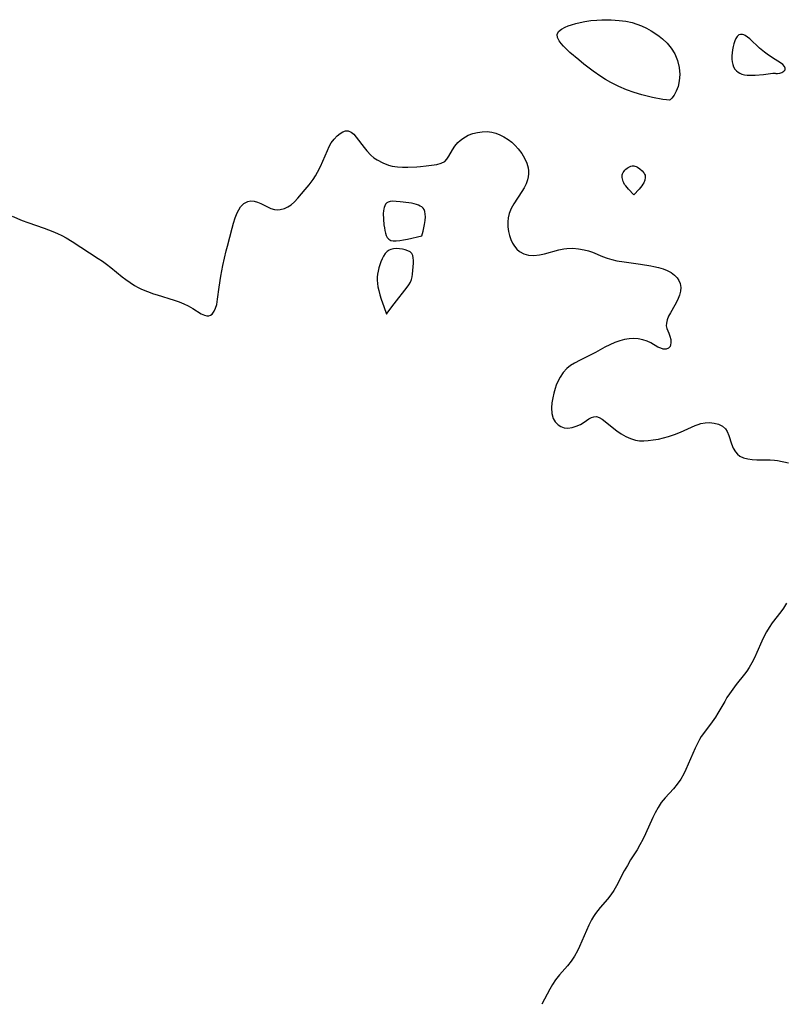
# Model space of a CAD drawing. Header units: metres. Extents: x 1073367 to 1082519, y 1569854 to 1574957.
# Tile 511 of 656: x 1077985 to 1078201, y 1573249 to 1573527. Entities that reach past the tile are written whole.
import ezdxf

# ---------------------------------------------------------------- set-up
doc = ezdxf.new("R2010")
doc.units = ezdxf.units.M
doc.layers.add('CGG_CurvaNivelLidar_v1', color=253, linetype='Continuous', lineweight=30)

msp = doc.modelspace()

# ---------------------------------------------------------------- linework, layer by layer
at = {"layer": 'CGG_CurvaNivelLidar_v1'}
for p, q in [((1078139.035, 1573525.3835, 70.5), (1078139.8943, 1573525.7339, 70.5)), ((1078139.8943, 1573525.7339, 70.5), (1078140.8336, 1573526.0536, 70.5)), ((1078140.8336, 1573526.0536, 70.5), (1078142.0316, 1573526.3989, 70.5)), ((1078142.0316, 1573526.3989, 70.5), (1078143.2991, 1573526.7049, 70.5)), ((1078143.2991, 1573526.7049, 70.5), (1078144.6206, 1573526.9658, 70.5)), ((1078144.6206, 1573526.9658, 70.5), (1078146.3203, 1573527.2182, 70.5)), ((1078146.3203, 1573527.2182, 70.5), (1078148.0625, 1573527.3889, 70.5)), ((1078148.0625, 1573527.3889, 70.5), (1078149.3924, 1573527.4616, 70.5)), ((1078149.3924, 1573527.4616, 70.5), (1078150.7302, 1573527.486, 70.5)), ((1078150.7302, 1573527.486, 70.5), (1078152.0701, 1573527.4608, 70.5)), ((1078152.0701, 1573527.4608, 70.5), (1078154.3571, 1573527.2976, 70.5)), ((1078154.3571, 1573527.2976, 70.5), (1078156.1979, 1573527.05, 70.5)), ((1078156.1979, 1573527.05, 70.5), (1078158.0004, 1573526.669, 70.5)), ((1078158.0004, 1573526.669, 70.5), (1078159.3567, 1573526.2596, 70.5)), ((1078159.3567, 1573526.2596, 70.5), (1078160.676, 1573525.7523, 70.5)), ((1078160.676, 1573525.7523, 70.5), (1078162.079, 1573525.0908, 70.5)), ((1078136.7539, 1573523.2982, 70.5), (1078137.1607, 1573524.1091, 70.5)), ((1078136.8502, 1573522.4209, 70.5), (1078136.7539, 1573523.2982, 70.5)), ((1078137.1607, 1573524.1091, 70.5), (1078137.995, 1573524.8239, 70.5)), ((1078137.995, 1573524.8239, 70.5), (1078139.035, 1573525.3835, 70.5)), ((1078162.079, 1573525.0908, 70.5), (1078163.431, 1573524.3335, 70.5)), ((1078163.431, 1573524.3335, 70.5), (1078164.7278, 1573523.49, 70.5)), ((1078164.7278, 1573523.49, 70.5), (1078165.6767, 1573522.7921, 70.5)), ((1078188.1917, 1573523.1573, 71), (1078187.7637, 1573522.7766, 71)), ((1078188.6753, 1573523.3311, 71), (1078188.1917, 1573523.1573, 71)), ((1078189.2237, 1573523.3111, 71), (1078188.6753, 1573523.3311, 71)), ((1078189.6223, 1573523.1893, 71), (1078189.2237, 1573523.3111, 71)), ((1078190.0283, 1573522.9934, 71), (1078189.6223, 1573523.1893, 71)), ((1078190.6756, 1573522.5655, 71), (1078190.0283, 1573522.9934, 71)), ((1078137.3441, 1573521.4683, 70.5), (1078136.8502, 1573522.4209, 70.5)), ((1078137.8855, 1573520.7372, 70.5), (1078137.3441, 1573521.4683, 70.5)), ((1078138.5497, 1573519.9815, 70.5), (1078137.8855, 1573520.7372, 70.5)), ((1078165.6767, 1573522.7921, 70.5), (1078166.5898, 1573522.0543, 70.5)), ((1078166.5898, 1573522.0543, 70.5), (1078167.9393, 1573520.8237, 70.5)), ((1078167.9393, 1573520.8237, 70.5), (1078169.0902, 1573519.4618, 70.5)), ((1078186.8437, 1573520.6944, 71), (1078186.626, 1573519.866, 71)), ((1078187.0955, 1573521.465, 71), (1078186.8437, 1573520.6944, 71)), ((1078187.383, 1573522.1516, 71), (1078187.0955, 1573521.465, 71)), ((1078187.5623, 1573522.486, 71), (1078187.383, 1573522.1516, 71)), ((1078187.7637, 1573522.7766, 71), (1078187.5623, 1573522.486, 71)), ((1078191.3319, 1573522.0305, 71), (1078190.6756, 1573522.5655, 71)), ((1078194.0945, 1573519.4519, 71), (1078191.3319, 1573522.0305, 71)), ((1078139.4299, 1573519.1017, 70.5), (1078138.5497, 1573519.9815, 70.5)), ((1078140.4109, 1573518.2068, 70.5), (1078139.4299, 1573519.1017, 70.5)), ((1078142.883, 1573516.1243, 70.5), (1078140.4109, 1573518.2068, 70.5)), ((1078169.0902, 1573519.4618, 70.5), (1078170.0721, 1573517.8031, 70.5)), ((1078170.0721, 1573517.8031, 70.5), (1078170.8279, 1573515.9316, 70.5)), ((1078186.3076, 1573518.115, 71), (1078186.227, 1573517.224, 71)), ((1078186.4449, 1573519.0006, 71), (1078186.3076, 1573518.115, 71)), ((1078186.626, 1573519.866, 71), (1078186.4449, 1573519.0006, 71)), ((1078195.5255, 1573518.2703, 71), (1078194.0945, 1573519.4519, 71)), ((1078196.2679, 1573517.7113, 71), (1078195.5255, 1573518.2703, 71)), ((1078197.7786, 1573516.6618, 71), (1078196.2679, 1573517.7113, 71)), ((1078144.3616, 1573514.9431, 70.5), (1078142.883, 1573516.1243, 70.5)), ((1078146.9896, 1573512.952, 70.5), (1078144.3616, 1573514.9431, 70.5)), ((1078170.8279, 1573515.9316, 70.5), (1078171.3014, 1573513.9627, 70.5)), ((1078186.227, 1573517.224, 71), (1078186.2223, 1573516.3417, 71)), ((1078186.2223, 1573516.3417, 71), (1078186.304, 1573515.5545, 71)), ((1078186.304, 1573515.5545, 71), (1078186.4763, 1573514.8023, 71)), ((1078186.4763, 1573514.8023, 71), (1078186.7502, 1573514.1036, 71)), ((1078200.0246, 1573515.2642, 71), (1078197.7786, 1573516.6618, 71)), ((1078200.6615, 1573514.7745, 71), (1078200.0246, 1573515.2642, 71)), ((1078201.1301, 1573514.269, 71), (1078200.6615, 1573514.7745, 71)), ((1078149.1394, 1573511.4459, 70.5), (1078146.9896, 1573512.952, 70.5)), ((1078171.3014, 1573513.9627, 70.5), (1078171.4714, 1573511.9663, 70.5)), ((1078171.4714, 1573511.9663, 70.5), (1078171.3567, 1573510.2289, 70.5)), ((1078186.7502, 1573514.1036, 71), (1078187.1156, 1573513.5079, 71)), ((1078187.1156, 1573513.5079, 71), (1078187.5775, 1573512.9896, 71)), ((1078187.5775, 1573512.9896, 71), (1078188.0267, 1573512.6271, 71)), ((1078188.0267, 1573512.6271, 71), (1078188.5284, 1573512.3271, 71)), ((1078188.5284, 1573512.3271, 71), (1078189.1096, 1573512.0893, 71)), ((1078189.1096, 1573512.0893, 71), (1078189.806, 1573511.9162, 71)), ((1078189.806, 1573511.9162, 71), (1078190.5943, 1573511.807, 71)), ((1078190.5943, 1573511.807, 71), (1078191.7086, 1573511.7541, 71)), ((1078191.7086, 1573511.7541, 71), (1078192.8824, 1573511.7805, 71)), ((1078192.8824, 1573511.7805, 71), (1078195.204, 1573511.9772, 71)), ((1078195.204, 1573511.9772, 71), (1078197.8695, 1573512.3112, 71)), ((1078197.8695, 1573512.3112, 71), (1078198.3374, 1573512.3533, 71)), ((1078198.3374, 1573512.3533, 71), (1078198.5, 1573512.3223, 71)), ((1078198.5, 1573512.3223, 71), (1078198.7158, 1573512.2478, 71)), ((1078198.7158, 1573512.2478, 71), (1078199.1664, 1573512.2468, 71)), ((1078199.1664, 1573512.2468, 71), (1078199.7734, 1573512.3547, 71)), ((1078199.7734, 1573512.3547, 71), (1078200.4113, 1573512.5781, 71)), ((1078200.4113, 1573512.5781, 71), (1078200.9653, 1573512.903, 71)), ((1078200.9653, 1573512.903, 71), (1078201.3164, 1573513.3093, 71)), ((1078201.3669, 1573513.7724, 71), (1078201.1301, 1573514.269, 71)), ((1078201.3164, 1573513.3093, 71), (1078201.3669, 1573513.7724, 71)), ((1078150.4838, 1573510.5663, 70.5), (1078149.1394, 1573511.4459, 70.5)), ((1078152.0281, 1573509.671, 70.5), (1078150.4838, 1573510.5663, 70.5)), ((1078154.2706, 1573508.5532, 70.5), (1078152.0281, 1573509.671, 70.5)), ((1078171.3567, 1573510.2289, 70.5), (1078171.0195, 1573508.6236, 70.5)), ((1078156.3972, 1573507.6562, 70.5), (1078154.2706, 1573508.5532, 70.5)), ((1078158.5912, 1573506.8656, 70.5), (1078156.3972, 1573507.6562, 70.5)), ((1078160.7705, 1573506.206, 70.5), (1078158.5912, 1573506.8656, 70.5)), ((1078162.3024, 1573505.8153, 70.5), (1078160.7705, 1573506.206, 70.5)), ((1078170.5053, 1573507.2235, 70.5), (1078169.8926, 1573506.1082, 70.5)), ((1078171.0195, 1573508.6236, 70.5), (1078170.5053, 1573507.2235, 70.5)), ((1078163.7455, 1573505.4921, 70.5), (1078162.3024, 1573505.8153, 70.5)), ((1078166.7442, 1573504.9318, 70.5), (1078163.7455, 1573505.4921, 70.5)), ((1078167.7655, 1573504.7817, 70.5), (1078166.7442, 1573504.9318, 70.5)), ((1078168.5, 1573504.7158, 70.5), (1078167.7655, 1573504.7817, 70.5)), ((1078168.783, 1573504.8101, 70.5), (1078168.5, 1573504.7158, 70.5)), ((1078169.2809, 1573505.2908, 70.5), (1078168.783, 1573504.8101, 70.5)), ((1078169.8926, 1573506.1082, 70.5), (1078169.2809, 1573505.2908, 70.5)), ((1078074.484, 1573494.5837, 70.5), (1078075.3655, 1573495.3009, 70.5)), ((1078075.3655, 1573495.3009, 70.5), (1078076.1457, 1573495.7569, 70.5)), ((1078076.1457, 1573495.7569, 70.5), (1078076.913, 1573496.0102, 70.5)), ((1078076.913, 1573496.0102, 70.5), (1078077.6532, 1573496.0136, 70.5)), ((1078077.6532, 1573496.0136, 70.5), (1078078.4395, 1573495.6811, 70.5)), ((1078078.4395, 1573495.6811, 70.5), (1078079.1955, 1573495.0585, 70.5)), ((1078079.1955, 1573495.0585, 70.5), (1078079.9426, 1573494.2276, 70.5)), ((1078111.6317, 1573494.7694, 70.5), (1078112.8902, 1573495.2427, 70.5)), ((1078112.8902, 1573495.2427, 70.5), (1078114.2089, 1573495.5788, 70.5)), ((1078114.2089, 1573495.5788, 70.5), (1078115.5622, 1573495.7707, 70.5)), ((1078115.5622, 1573495.7707, 70.5), (1078116.943, 1573495.8021, 70.5)), ((1078116.943, 1573495.8021, 70.5), (1078118.3111, 1573495.6431, 70.5)), ((1078118.3111, 1573495.6431, 70.5), (1078119.4406, 1573495.344, 70.5)), ((1078119.4406, 1573495.344, 70.5), (1078120.5452, 1573494.917, 70.5)), ((1078072.2718, 1573491.6028, 70.5), (1078072.8599, 1573492.6243, 70.5)), ((1078072.8599, 1573492.6243, 70.5), (1078073.6372, 1573493.6852, 70.5)), ((1078073.6372, 1573493.6852, 70.5), (1078074.484, 1573494.5837, 70.5)), ((1078079.9426, 1573494.2276, 70.5), (1078082.1679, 1573491.303, 70.5)), ((1078107.8476, 1573491.7328, 70.5), (1078108.6824, 1573492.7215, 70.5)), ((1078108.6824, 1573492.7215, 70.5), (1078109.2938, 1573493.3032, 70.5)), ((1078109.2938, 1573493.3032, 70.5), (1078110.0491, 1573493.8898, 70.5)), ((1078110.0491, 1573493.8898, 70.5), (1078110.8144, 1573494.3634, 70.5)), ((1078110.8144, 1573494.3634, 70.5), (1078111.6317, 1573494.7694, 70.5)), ((1078120.5452, 1573494.917, 70.5), (1078121.7363, 1573494.3262, 70.5)), ((1078121.7363, 1573494.3262, 70.5), (1078122.8795, 1573493.6222, 70.5)), ((1078122.8795, 1573493.6222, 70.5), (1078123.9537, 1573492.807, 70.5)), ((1078123.9537, 1573492.807, 70.5), (1078124.9014, 1573491.923, 70.5)), ((1078069.7892, 1573485.9279, 70.5), (1078071.7363, 1573490.4988, 70.5)), ((1078071.7363, 1573490.4988, 70.5), (1078072.2718, 1573491.6028, 70.5)), ((1078082.1679, 1573491.303, 70.5), (1078082.9481, 1573490.3361, 70.5)), ((1078082.9481, 1573490.3361, 70.5), (1078084.0479, 1573489.1687, 70.5)), ((1078106.1272, 1573488.8419, 70.5), (1078107.1538, 1573490.6964, 70.5)), ((1078107.1538, 1573490.6964, 70.5), (1078107.8476, 1573491.7328, 70.5)), ((1078124.9014, 1573491.923, 70.5), (1078125.7705, 1573490.9601, 70.5)), ((1078125.7705, 1573490.9601, 70.5), (1078126.7591, 1573489.6587, 70.5)), ((1078126.7591, 1573489.6587, 70.5), (1078127.592, 1573488.2836, 70.5)), ((1078084.0479, 1573489.1687, 70.5), (1078084.9225, 1573488.4407, 70.5)), ((1078084.9225, 1573488.4407, 70.5), (1078085.8746, 1573487.7908, 70.5)), ((1078085.8746, 1573487.7908, 70.5), (1078087.4034, 1573486.9621, 70.5)), ((1078087.4034, 1573486.9621, 70.5), (1078089.0434, 1573486.3333, 70.5)), ((1078102.7066, 1573486.5473, 70.5), (1078103.9521, 1573486.8696, 70.5)), ((1078103.9521, 1573486.8696, 70.5), (1078104.9731, 1573487.403, 70.5)), ((1078104.9731, 1573487.403, 70.5), (1078105.6029, 1573488.0439, 70.5)), ((1078105.6029, 1573488.0439, 70.5), (1078106.1272, 1573488.8419, 70.5)), ((1078127.592, 1573488.2836, 70.5), (1078128.1965, 1573486.9261, 70.5)), ((1078128.1965, 1573486.9261, 70.5), (1078128.5854, 1573485.5291, 70.5)), ((1078068.4205, 1573483.3202, 70.5), (1078068.9851, 1573484.2953, 70.5)), ((1078068.9851, 1573484.2953, 70.5), (1078069.7892, 1573485.9279, 70.5)), ((1078089.0434, 1573486.3333, 70.5), (1078090.1099, 1573486.0634, 70.5)), ((1078090.1099, 1573486.0634, 70.5), (1078091.5596, 1573485.8381, 70.5)), ((1078091.5596, 1573485.8381, 70.5), (1078093.0387, 1573485.7311, 70.5)), ((1078093.0387, 1573485.7311, 70.5), (1078094.5299, 1573485.7129, 70.5)), ((1078094.5299, 1573485.7129, 70.5), (1078097.0768, 1573485.8226, 70.5)), ((1078097.0768, 1573485.8226, 70.5), (1078098.1185, 1573485.9105, 70.5)), ((1078098.1185, 1573485.9105, 70.5), (1078099.7514, 1573486.1017, 70.5)), ((1078099.7514, 1573486.1017, 70.5), (1078102.7066, 1573486.5473, 70.5)), ((1078128.5854, 1573485.5291, 70.5), (1078128.6949, 1573484.71, 70.5)), ((1078128.7115, 1573483.8883, 70.5), (1078128.6216, 1573483.0154, 70.5)), ((1078128.6949, 1573484.71, 70.5), (1078128.7115, 1573483.8883, 70.5)), ((1078155.2157, 1573483.538, 70.5), (1078155.3271, 1573483.9059, 70.5)), ((1078155.3271, 1573483.9059, 70.5), (1078155.4976, 1573484.2588, 70.5)), ((1078155.4976, 1573484.2588, 70.5), (1078155.7135, 1573484.5955, 70.5)), ((1078155.7135, 1573484.5955, 70.5), (1078155.9656, 1573484.9129, 70.5)), ((1078155.9656, 1573484.9129, 70.5), (1078156.2484, 1573485.206, 70.5)), ((1078156.2484, 1573485.206, 70.5), (1078156.5596, 1573485.4672, 70.5)), ((1078156.5596, 1573485.4672, 70.5), (1078156.9112, 1573485.6963, 70.5)), ((1078156.9112, 1573485.6963, 70.5), (1078157.2835, 1573485.8807, 70.5)), ((1078157.2835, 1573485.8807, 70.5), (1078157.6683, 1573486.0168, 70.5)), ((1078157.6683, 1573486.0168, 70.5), (1078158.059, 1573486.0963, 70.5)), ((1078158.059, 1573486.0963, 70.5), (1078158.4496, 1573486.1053, 70.5)), ((1078158.4496, 1573486.1053, 70.5), (1078158.8168, 1573486.0373, 70.5)), ((1078158.8168, 1573486.0373, 70.5), (1078159.1781, 1573485.9074, 70.5)), ((1078159.1781, 1573485.9074, 70.5), (1078159.5324, 1573485.7306, 70.5)), ((1078159.5324, 1573485.7306, 70.5), (1078160.2115, 1573485.2776, 70.5)), ((1078160.2115, 1573485.2776, 70.5), (1078160.8229, 1573484.7383, 70.5)), ((1078160.8229, 1573484.7383, 70.5), (1078161.3326, 1573484.1373, 70.5)), ((1078161.3326, 1573484.1373, 70.5), (1078161.5262, 1573483.8157, 70.5)), ((1078066.6299, 1573480.7935, 70.5), (1078067.715, 1573482.2438, 70.5)), ((1078067.715, 1573482.2438, 70.5), (1078068.4205, 1573483.3202, 70.5)), ((1078128.4247, 1573482.1529, 70.5), (1078128.0066, 1573481.0212, 70.5)), ((1078128.6216, 1573483.0154, 70.5), (1078128.4247, 1573482.1529, 70.5)), ((1078155.1761, 1573483.1784, 70.5), (1078155.2157, 1573483.538, 70.5)), ((1078155.1913, 1573482.8099, 70.5), (1078155.1761, 1573483.1784, 70.5)), ((1078155.2505, 1573482.4362, 70.5), (1078155.1913, 1573482.8099, 70.5)), ((1078155.4728, 1573481.6869, 70.5), (1078155.2505, 1573482.4362, 70.5)), ((1078155.6411, 1573481.3043, 70.5), (1078155.4728, 1573481.6869, 70.5)), ((1078155.8787, 1573480.8882, 70.5), (1078155.6411, 1573481.3043, 70.5)), ((1078161.3017, 1573481.3455, 70.5), (1078161.0738, 1573480.9377, 70.5)), ((1078161.5811, 1573482.079, 70.5), (1078161.3017, 1573481.3455, 70.5)), ((1078161.5262, 1573483.8157, 70.5), (1078161.659, 1573483.4779, 70.5)), ((1078161.7146, 1573482.795, 70.5), (1078161.5811, 1573482.079, 70.5)), ((1078161.659, 1573483.4779, 70.5), (1078161.7158, 1573483.1427, 70.5)), ((1078161.7158, 1573483.1427, 70.5), (1078161.7146, 1573482.795, 70.5)), ((1078063.4155, 1573476.9943, 70.5), (1078065.4932, 1573479.4144, 70.5)), ((1078065.4932, 1573479.4144, 70.5), (1078066.6299, 1573480.7935, 70.5)), ((1078126.805, 1573478.8494, 70.5), (1078124.5299, 1573475.4007, 70.5)), ((1078127.4496, 1573479.9168, 70.5), (1078126.805, 1573478.8494, 70.5)), ((1078128.0066, 1573481.0212, 70.5), (1078127.4496, 1573479.9168, 70.5)), ((1078156.1976, 1573480.4299, 70.5), (1078155.8787, 1573480.8882, 70.5)), ((1078156.9544, 1573479.5227, 70.5), (1078156.1976, 1573480.4299, 70.5)), ((1078158.5, 1573477.9516, 70.5), (1078156.9544, 1573479.5227, 70.5)), ((1078160.0183, 1573479.5572, 70.5), (1078158.5, 1573477.9516, 70.5)), ((1078160.7614, 1573480.4767, 70.5), (1078160.0183, 1573479.5572, 70.5)), ((1078161.0738, 1573480.9377, 70.5), (1078160.7614, 1573480.4767, 70.5)), ((1078047.1933, 1573474.5283, 70.5), (1078048.1193, 1573475.4823, 70.5)), ((1078048.1193, 1573475.4823, 70.5), (1078049.208, 1573476.0601, 70.5)), ((1078049.208, 1573476.0601, 70.5), (1078050.1062, 1573476.2088, 70.5)), ((1078050.1062, 1573476.2088, 70.5), (1078051.0428, 1573476.14, 70.5)), ((1078051.0428, 1573476.14, 70.5), (1078051.9851, 1573475.8879, 70.5)), ((1078051.9851, 1573475.8879, 70.5), (1078052.9318, 1573475.4782, 70.5)), ((1078052.9318, 1573475.4782, 70.5), (1078054.8295, 1573474.4927, 70.5)), ((1078061.4837, 1573475.0988, 70.5), (1078062.4711, 1573475.9794, 70.5)), ((1078062.4711, 1573475.9794, 70.5), (1078063.4155, 1573476.9943, 70.5)), ((1078088.5475, 1573475.6278, 70.5), (1078088.2406, 1573475.2795, 70.5)), ((1078088.9131, 1573475.882, 70.5), (1078088.5475, 1573475.6278, 70.5)), ((1078089.4738, 1573476.0548, 70.5), (1078088.9131, 1573475.882, 70.5)), ((1078090.1162, 1573476.0996, 70.5), (1078089.4738, 1573476.0548, 70.5)), ((1078092.3434, 1573475.9642, 70.5), (1078090.1162, 1573476.0996, 70.5)), ((1078094.767, 1573475.6974, 70.5), (1078092.3434, 1573475.9642, 70.5)), ((1078095.5688, 1573475.5657, 70.5), (1078094.767, 1573475.6974, 70.5)), ((1078096.3481, 1573475.396, 70.5), (1078095.5688, 1573475.5657, 70.5)), ((1078045.6897, 1573471.4056, 70.5), (1078046.2304, 1573472.792, 70.5)), ((1078046.2304, 1573472.792, 70.5), (1078046.6794, 1573473.7161, 70.5)), ((1078046.6794, 1573473.7161, 70.5), (1078047.1933, 1573474.5283, 70.5)), ((1078054.8295, 1573474.4927, 70.5), (1078055.7796, 1573474.0867, 70.5)), ((1078055.7796, 1573474.0867, 70.5), (1078056.7649, 1573473.8083, 70.5)), ((1078056.7649, 1573473.8083, 70.5), (1078057.5525, 1573473.7156, 70.5)), ((1078057.5525, 1573473.7156, 70.5), (1078058.3482, 1573473.7428, 70.5)), ((1078058.3482, 1573473.7428, 70.5), (1078059.6275, 1573474.0503, 70.5)), ((1078059.6275, 1573474.0503, 70.5), (1078060.5799, 1573474.4949, 70.5)), ((1078060.5799, 1573474.4949, 70.5), (1078061.4837, 1573475.0988, 70.5)), ((1078087.6178, 1573473.436, 70.5), (1078087.5647, 1573472.6394, 70.5)), ((1078087.6907, 1573473.9173, 70.5), (1078087.6178, 1573473.436, 70.5)), ((1078087.8024, 1573474.3698, 70.5), (1078087.6907, 1573473.9173, 70.5)), ((1078087.9915, 1573474.8554, 70.5), (1078087.8024, 1573474.3698, 70.5)), ((1078088.2406, 1573475.2795, 70.5), (1078087.9915, 1573474.8554, 70.5)), ((1078096.9531, 1573475.221, 70.5), (1078096.3481, 1573475.396, 70.5)), ((1078097.5249, 1573475.0092, 70.5), (1078096.9531, 1573475.221, 70.5)), ((1078098.0521, 1573474.7569, 70.5), (1078097.5249, 1573475.0092, 70.5)), ((1078098.4789, 1573474.487, 70.5), (1078098.0521, 1573474.7569, 70.5)), ((1078098.8421, 1573474.1649, 70.5), (1078098.4789, 1573474.487, 70.5)), ((1078099.1225, 1573473.7357, 70.5), (1078098.8421, 1573474.1649, 70.5)), ((1078099.3198, 1573473.1893, 70.5), (1078099.1225, 1573473.7357, 70.5)), ((1078099.4453, 1573472.4846, 70.5), (1078099.3198, 1573473.1893, 70.5)), ((1078123.7755, 1573474.0339, 70.5), (1078123.2053, 1573472.6229, 70.5)), ((1078124.5299, 1573475.4007, 70.5), (1078123.7755, 1573474.0339, 70.5)), ((1077982.5026, 1573471.8636, 70.5), (1077985.3272, 1573470.6835, 70.5)), ((1077985.3272, 1573470.6835, 70.5), (1077986.9588, 1573470.0552, 70.5)), ((1077986.9588, 1573470.0552, 70.5), (1077991.5586, 1573468.4759, 70.5)), ((1078044.8176, 1573468.4955, 70.5), (1078045.2081, 1573469.9008, 70.5)), ((1078045.2081, 1573469.9008, 70.5), (1078045.6897, 1573471.4056, 70.5)), ((1078087.5647, 1573472.6394, 70.5), (1078087.6016, 1573471.0418, 70.5)), ((1078087.6016, 1573471.0418, 70.5), (1078087.7569, 1573469.4099, 70.5)), ((1078099.2732, 1573469.55, 70.5), (1078099.4227, 1573470.6302, 70.5)), ((1078099.4227, 1573470.6302, 70.5), (1078099.4835, 1573471.7016, 70.5)), ((1078099.4835, 1573471.7016, 70.5), (1078099.4453, 1573472.4846, 70.5)), ((1078122.9297, 1573471.4597, 70.5), (1078122.8104, 1573470.2759, 70.5)), ((1078122.8104, 1573470.2759, 70.5), (1078122.847, 1573468.906, 70.5)), ((1078123.2053, 1573472.6229, 70.5), (1078122.9297, 1573471.4597, 70.5)), ((1077991.5586, 1573468.4759, 70.5), (1077994.028, 1573467.5493, 70.5)), ((1077994.028, 1573467.5493, 70.5), (1077995.3124, 1573467.0024, 70.5)), ((1078043.4345, 1573463.3809, 70.5), (1078044.8176, 1573468.4955, 70.5)), ((1078087.7569, 1573469.4099, 70.5), (1078087.8715, 1573468.608, 70.5)), ((1078087.8715, 1573468.608, 70.5), (1078088.0143, 1573467.8316, 70.5)), ((1078088.0143, 1573467.8316, 70.5), (1078088.1929, 1573467.0967, 70.5)), ((1078098.5, 1573466.2927, 70.5), (1078098.8593, 1573467.6228, 70.5)), ((1078098.8593, 1573467.6228, 70.5), (1078099.2732, 1573469.55, 70.5)), ((1078122.847, 1573468.906, 70.5), (1078123.0325, 1573467.5491, 70.5)), ((1078123.0325, 1573467.5491, 70.5), (1078123.291, 1573466.3981, 70.5)), ((1077995.3124, 1573467.0024, 70.5), (1077996.5711, 1573466.4138, 70.5)), ((1077996.5711, 1573466.4138, 70.5), (1077997.7941, 1573465.7744, 70.5)), ((1077997.7941, 1573465.7744, 70.5), (1077999.4645, 1573464.764, 70.5)), ((1077999.4645, 1573464.764, 70.5), (1078001.9458, 1573463.1182, 70.5)), ((1078088.1929, 1573467.0967, 70.5), (1078088.4197, 1573466.4238, 70.5)), ((1078088.4197, 1573466.4238, 70.5), (1078088.7135, 1573465.8408, 70.5)), ((1078088.7135, 1573465.8408, 70.5), (1078089.1008, 1573465.385, 70.5)), ((1078089.1008, 1573465.385, 70.5), (1078089.4049, 1573465.1812, 70.5)), ((1078089.4049, 1573465.1812, 70.5), (1078089.752, 1573465.0365, 70.5)), ((1078089.752, 1573465.0365, 70.5), (1078090.3996, 1573464.9081, 70.5)), ((1078090.3996, 1573464.9081, 70.5), (1078091.2341, 1573464.9008, 70.5)), ((1078091.2341, 1573464.9008, 70.5), (1078092.2198, 1573464.9919, 70.5)), ((1078092.2198, 1573464.9919, 70.5), (1078093.2964, 1573465.1548, 70.5)), ((1078093.2964, 1573465.1548, 70.5), (1078094.4048, 1573465.3639, 70.5)), ((1078094.4048, 1573465.3639, 70.5), (1078098.5, 1573466.2927, 70.5)), ((1078123.291, 1573466.3981, 70.5), (1078123.6463, 1573465.2929, 70.5)), ((1078123.6463, 1573465.2929, 70.5), (1078124.1147, 1573464.258, 70.5)), ((1078001.9458, 1573463.1182, 70.5), (1078006.9102, 1573459.9425, 70.5)), ((1078042.1909, 1573457.9657, 70.5), (1078043.112, 1573462.0899, 70.5)), ((1078043.112, 1573462.0899, 70.5), (1078043.4345, 1573463.3809, 70.5)), ((1078088.6269, 1573461.8585, 70.5), (1078088.1155, 1573461.2778, 70.5)), ((1078089.2172, 1573462.2907, 70.5), (1078088.6269, 1573461.8585, 70.5)), ((1078089.7079, 1573462.4935, 70.5), (1078089.2172, 1573462.2907, 70.5)), ((1078090.4718, 1573462.6548, 70.5), (1078089.7079, 1573462.4935, 70.5)), ((1078091.2914, 1573462.7058, 70.5), (1078090.4718, 1573462.6548, 70.5)), ((1078092.1362, 1573462.6691, 70.5), (1078091.2914, 1573462.7058, 70.5)), ((1078092.9775, 1573462.5573, 70.5), (1078092.1362, 1573462.6691, 70.5)), ((1078093.7859, 1573462.3738, 70.5), (1078092.9775, 1573462.5573, 70.5)), ((1078094.5283, 1573462.1131, 70.5), (1078093.7859, 1573462.3738, 70.5)), ((1078095.1654, 1573461.7605, 70.5), (1078094.5283, 1573462.1131, 70.5)), ((1078095.648, 1573461.2915, 70.5), (1078095.1654, 1573461.7605, 70.5)), ((1078124.1147, 1573464.258, 70.5), (1078124.673, 1573463.3713, 70.5)), ((1078124.673, 1573463.3713, 70.5), (1078125.3408, 1573462.5873, 70.5)), ((1078125.3408, 1573462.5873, 70.5), (1078126.1123, 1573461.9257, 70.5)), ((1078126.1123, 1573461.9257, 70.5), (1078127.3178, 1573461.2546, 70.5)), ((1078133.1633, 1573461.2261, 70.5), (1078137.3095, 1573462.3904, 70.5)), ((1078137.3095, 1573462.3904, 70.5), (1078138.6681, 1573462.6681, 70.5)), ((1078138.6681, 1573462.6681, 70.5), (1078139.5477, 1573462.7726, 70.5)), ((1078139.5477, 1573462.7726, 70.5), (1078141.1981, 1573462.8176, 70.5)), ((1078141.1981, 1573462.8176, 70.5), (1078142.8468, 1573462.6895, 70.5)), ((1078142.8468, 1573462.6895, 70.5), (1078144.4679, 1573462.4047, 70.5)), ((1078144.4679, 1573462.4047, 70.5), (1078145.6575, 1573462.0912, 70.5)), ((1078145.6575, 1573462.0912, 70.5), (1078146.8047, 1573461.6963, 70.5)), ((1078146.8047, 1573461.6963, 70.5), (1078149.619, 1573460.4818, 70.5)), ((1078006.9102, 1573459.9425, 70.5), (1078008.0551, 1573459.1587, 70.5)), ((1078008.0551, 1573459.1587, 70.5), (1078009.2455, 1573458.2795, 70.5)), ((1078086.9115, 1573458.9906, 70.5), (1078086.597, 1573458.1215, 70.5)), ((1078087.2671, 1573459.8181, 70.5), (1078086.9115, 1573458.9906, 70.5)), ((1078087.6661, 1573460.5879, 70.5), (1078087.2671, 1573459.8181, 70.5)), ((1078088.1155, 1573461.2778, 70.5), (1078087.6661, 1573460.5879, 70.5)), ((1078095.9214, 1573460.7344, 70.5), (1078095.648, 1573461.2915, 70.5)), ((1078096.0589, 1573460.0807, 70.5), (1078095.9214, 1573460.7344, 70.5)), ((1078096.1011, 1573459.3571, 70.5), (1078096.0589, 1573460.0807, 70.5)), ((1078096.0813, 1573458.5847, 70.5), (1078096.1011, 1573459.3571, 70.5)), ((1078127.3178, 1573461.2546, 70.5), (1078128.6612, 1573460.8639, 70.5)), ((1078128.6612, 1573460.8639, 70.5), (1078130.1973, 1573460.7629, 70.5)), ((1078130.1973, 1573460.7629, 70.5), (1078131.7952, 1573460.9291, 70.5)), ((1078131.7952, 1573460.9291, 70.5), (1078133.1633, 1573461.2261, 70.5)), ((1078149.619, 1573460.4818, 70.5), (1078150.9243, 1573460.0078, 70.5)), ((1078150.9243, 1573460.0078, 70.5), (1078152.2943, 1573459.6081, 70.5)), ((1078152.2943, 1573459.6081, 70.5), (1078153.7152, 1573459.2833, 70.5)), ((1078153.7152, 1573459.2833, 70.5), (1078155.7517, 1573458.9349, 70.5)), ((1078155.7517, 1573458.9349, 70.5), (1078160.3687, 1573458.3105, 70.5)), ((1078009.2455, 1573458.2795, 70.5), (1078010.4146, 1573457.3633, 70.5)), ((1078010.4146, 1573457.3633, 70.5), (1078013.6358, 1573454.7551, 70.5)), ((1078041.5938, 1573454.9252, 70.5), (1078042.1909, 1573457.9657, 70.5)), ((1078086.1065, 1573456.3008, 70.5), (1078085.9622, 1573455.461, 70.5)), ((1078086.3262, 1573457.2223, 70.5), (1078086.1065, 1573456.3008, 70.5)), ((1078086.597, 1573458.1215, 70.5), (1078086.3262, 1573457.2223, 70.5)), ((1078095.8481, 1573455.4453, 70.5), (1078096.0813, 1573458.5847, 70.5)), ((1078160.3687, 1573458.3105, 70.5), (1078163.2631, 1573457.8556, 70.5)), ((1078163.2631, 1573457.8556, 70.5), (1078164.1858, 1573457.6732, 70.5)), ((1078164.1858, 1573457.6732, 70.5), (1078165.5114, 1573457.3608, 70.5)), ((1078165.5114, 1573457.3608, 70.5), (1078166.7745, 1573456.9826, 70.5)), ((1078166.7745, 1573456.9826, 70.5), (1078167.9532, 1573456.5182, 70.5)), ((1078167.9532, 1573456.5182, 70.5), (1078169.0756, 1573455.9152, 70.5)), ((1078013.6358, 1573454.7551, 70.5), (1078014.688, 1573453.9499, 70.5)), ((1078014.688, 1573453.9499, 70.5), (1078015.9021, 1573453.092, 70.5)), ((1078041.0767, 1573451.8308, 70.5), (1078041.5938, 1573454.9252, 70.5)), ((1078085.8726, 1573454.6122, 70.5), (1078085.8457, 1573453.7563, 70.5)), ((1078085.8457, 1573453.7563, 70.5), (1078085.9087, 1573452.8577, 70.5)), ((1078085.9622, 1573455.461, 70.5), (1078085.8726, 1573454.6122, 70.5)), ((1078094.8311, 1573452.4823, 70.5), (1078095.2477, 1573453.2176, 70.5)), ((1078095.2477, 1573453.2176, 70.5), (1078095.5619, 1573453.9809, 70.5)), ((1078095.5619, 1573453.9809, 70.5), (1078095.7417, 1573454.7026, 70.5)), ((1078095.7417, 1573454.7026, 70.5), (1078095.8481, 1573455.4453, 70.5)), ((1078169.0756, 1573455.9152, 70.5), (1078170.0464, 1573455.1927, 70.5)), ((1078170.0464, 1573455.1927, 70.5), (1078170.7415, 1573454.468, 70.5)), ((1078170.7415, 1573454.468, 70.5), (1078171.2762, 1573453.6641, 70.5)), ((1078171.2762, 1573453.6641, 70.5), (1078171.6265, 1573452.7912, 70.5)), ((1078015.9021, 1573453.092, 70.5), (1078017.1528, 1573452.2974, 70.5)), ((1078017.1528, 1573452.2974, 70.5), (1078018.1488, 1573451.7336, 70.5)), ((1078018.1488, 1573451.7336, 70.5), (1078019.1699, 1573451.2222, 70.5)), ((1078019.1699, 1573451.2222, 70.5), (1078020.8062, 1573450.5351, 70.5)), ((1078020.8062, 1573450.5351, 70.5), (1078022.4839, 1573449.9455, 70.5)), ((1078040.6776, 1573448.3946, 70.5), (1078041.0767, 1573451.8308, 70.5)), ((1078085.9087, 1573452.8577, 70.5), (1078086.0608, 1573451.8661, 70.5)), ((1078086.0608, 1573451.8661, 70.5), (1078086.2863, 1573450.8161, 70.5)), ((1078086.2863, 1573450.8161, 70.5), (1078086.6042, 1573449.6164, 70.5)), ((1078090.6248, 1573447.0709, 70.5), (1078094.3272, 1573451.7501, 70.5)), ((1078094.3272, 1573451.7501, 70.5), (1078094.8311, 1573452.4823, 70.5)), ((1078171.7042, 1573450.6605, 70.5), (1078171.4401, 1573449.5573, 70.5)), ((1078171.6265, 1573452.7912, 70.5), (1078171.7777, 1573451.7483, 70.5)), ((1078171.7777, 1573451.7483, 70.5), (1078171.7042, 1573450.6605, 70.5)), ((1078022.4839, 1573449.9455, 70.5), (1078023.5803, 1573449.5975, 70.5)), ((1078023.5803, 1573449.5975, 70.5), (1078028.3515, 1573448.1538, 70.5)), ((1078028.3515, 1573448.1538, 70.5), (1078029.7672, 1573447.6589, 70.5)), ((1078029.7672, 1573447.6589, 70.5), (1078031.1193, 1573447.113, 70.5)), ((1078040.4173, 1573446.8636, 70.5), (1078040.6776, 1573448.3946, 70.5)), ((1078086.6042, 1573449.6164, 70.5), (1078086.9652, 1573448.4317, 70.5)), ((1078086.9652, 1573448.4317, 70.5), (1078087.7054, 1573446.2868, 70.5)), ((1078170.8632, 1573448.1317, 70.5), (1078170.1259, 1573446.7352, 70.5)), ((1078171.4401, 1573449.5573, 70.5), (1078170.8632, 1573448.1317, 70.5)), ((1078031.1193, 1573447.113, 70.5), (1078032.3851, 1573446.5038, 70.5)), ((1078032.3851, 1573446.5038, 70.5), (1078033.6947, 1573445.7387, 70.5)), ((1078033.6947, 1573445.7387, 70.5), (1078035.9957, 1573444.2978, 70.5)), ((1078039.1366, 1573444.2013, 70.5), (1078039.7294, 1573444.9733, 70.5)), ((1078039.7294, 1573444.9733, 70.5), (1078040.1237, 1573445.8442, 70.5)), ((1078040.1237, 1573445.8442, 70.5), (1078040.4173, 1573446.8636, 70.5)), ((1078087.7054, 1573446.2868, 70.5), (1078088.5, 1573444.1693, 70.5)), ((1078088.8674, 1573444.7284, 70.5), (1078090.6248, 1573447.0709, 70.5)), ((1078170.1259, 1573446.7352, 70.5), (1078168.8788, 1573444.5764, 70.5)), ((1078035.9957, 1573444.2978, 70.5), (1078036.9854, 1573443.8396, 70.5)), ((1078036.9854, 1573443.8396, 70.5), (1078037.5884, 1573443.6871, 70.5)), ((1078037.5884, 1573443.6871, 70.5), (1078038.1533, 1573443.6875, 70.5)), ((1078038.1533, 1573443.6875, 70.5), (1078038.6697, 1573443.8635, 70.5)), ((1078038.6697, 1573443.8635, 70.5), (1078039.1366, 1573444.2013, 70.5)), ((1078088.5, 1573444.1693, 70.5), (1078088.8674, 1573444.7284, 70.5)), ((1078167.9689, 1573442.572, 70.5), (1078167.7381, 1573441.654, 70.5)), ((1078168.3526, 1573443.544, 70.5), (1078167.9689, 1573442.572, 70.5)), ((1078168.8788, 1573444.5764, 70.5), (1078168.3526, 1573443.544, 70.5)), ((1078167.7381, 1573441.654, 70.5), (1078167.689, 1573440.8229, 70.5)), ((1078167.689, 1573440.8229, 70.5), (1078167.8235, 1573440.1303, 70.5)), ((1078167.8235, 1573440.1303, 70.5), (1078168.3722, 1573438.8247, 70.5)), ((1078154.5573, 1573436.6438, 70.5), (1078153.1223, 1573436.1211, 70.5)), ((1078155.8484, 1573436.9801, 70.5), (1078154.5573, 1573436.6438, 70.5)), ((1078157.1436, 1573437.1869, 70.5), (1078155.8484, 1573436.9801, 70.5)), ((1078158.4262, 1573437.2562, 70.5), (1078157.1436, 1573437.1869, 70.5)), ((1078159.7617, 1573437.1691, 70.5), (1078158.4262, 1573437.2562, 70.5)), ((1078161.0368, 1573436.9261, 70.5), (1078159.7617, 1573437.1691, 70.5)), ((1078162.222, 1573436.5373, 70.5), (1078161.0368, 1573436.9261, 70.5)), ((1078163.3344, 1573436.0006, 70.5), (1078162.222, 1573436.5373, 70.5)), ((1078168.3722, 1573438.8247, 70.5), (1078168.7052, 1573437.9248, 70.5)), ((1078168.7052, 1573437.9248, 70.5), (1078168.9349, 1573436.9776, 70.5)), ((1078168.9349, 1573436.9776, 70.5), (1078168.996, 1573436.0539, 70.5)), ((1078150.3166, 1573434.7804, 70.5), (1078147.6287, 1573433.3333, 70.5)), ((1078151.7096, 1573435.4859, 70.5), (1078150.3166, 1573434.7804, 70.5)), ((1078153.1223, 1573436.1211, 70.5), (1078151.7096, 1573435.4859, 70.5)), ((1078165.3205, 1573434.8652, 70.5), (1078163.3344, 1573436.0006, 70.5)), ((1078166.0906, 1573434.5147, 70.5), (1078165.3205, 1573434.8652, 70.5)), ((1078166.8197, 1573434.2907, 70.5), (1078166.0906, 1573434.5147, 70.5)), ((1078167.6549, 1573434.244, 70.5), (1078166.8197, 1573434.2907, 70.5)), ((1078168.3297, 1573434.5339, 70.5), (1078167.6549, 1573434.244, 70.5)), ((1078168.7367, 1573435.0342, 70.5), (1078168.3297, 1573434.5339, 70.5)), ((1078168.9163, 1573435.512, 70.5), (1078168.7367, 1573435.0342, 70.5)), ((1078168.996, 1573436.0539, 70.5), (1078168.9163, 1573435.512, 70.5)), ((1078143.2951, 1573431.1747, 70.5), (1078141.7322, 1573430.3198, 70.5)), ((1078147.6287, 1573433.3333, 70.5), (1078143.2951, 1573431.1747, 70.5)), ((1078139.5672, 1573428.7937, 70.5), (1078138.5062, 1573427.6539, 70.5)), ((1078140.6002, 1573429.6051, 70.5), (1078139.5672, 1573428.7937, 70.5)), ((1078141.7322, 1573430.3198, 70.5), (1078140.6002, 1573429.6051, 70.5)), ((1078137.6158, 1573426.3495, 70.5), (1078136.8864, 1573424.9219, 70.5)), ((1078138.5062, 1573427.6539, 70.5), (1078137.6158, 1573426.3495, 70.5)), ((1078136.2147, 1573423.1106, 70.5), (1078135.8431, 1573421.8003, 70.5)), ((1078136.5268, 1573424.0275, 70.5), (1078136.2147, 1573423.1106, 70.5)), ((1078136.8864, 1573424.9219, 70.5), (1078136.5268, 1573424.0275, 70.5)), ((1078135.5497, 1573420.4823, 70.5), (1078135.3246, 1573419.0289, 70.5)), ((1078135.8431, 1573421.8003, 70.5), (1078135.5497, 1573420.4823, 70.5)), ((1078135.3246, 1573419.0289, 70.5), (1078135.2269, 1573417.6189, 70.5)), ((1078135.2269, 1573417.6189, 70.5), (1078135.3154, 1573416.0642, 70.5)), ((1078135.3154, 1573416.0642, 70.5), (1078135.6827, 1573414.6748, 70.5)), ((1078135.6827, 1573414.6748, 70.5), (1078136.2605, 1573413.6677, 70.5)), ((1078144.439, 1573413.6259, 70.5), (1078145.7613, 1573414.5087, 70.5)), ((1078145.7613, 1573414.5087, 70.5), (1078146.4832, 1573414.9013, 70.5)), ((1078146.4832, 1573414.9013, 70.5), (1078147.1978, 1573415.1494, 70.5)), ((1078147.1978, 1573415.1494, 70.5), (1078147.9007, 1573415.1982, 70.5)), ((1078147.9007, 1573415.1982, 70.5), (1078148.6986, 1573414.9592, 70.5)), ((1078148.6986, 1573414.9592, 70.5), (1078149.5078, 1573414.4669, 70.5)), ((1078149.5078, 1573414.4669, 70.5), (1078153.6508, 1573411.158, 70.5)), ((1078136.2605, 1573413.6677, 70.5), (1078137.0439, 1573412.8564, 70.5)), ((1078137.0439, 1573412.8564, 70.5), (1078137.8457, 1573412.3372, 70.5)), ((1078137.8457, 1573412.3372, 70.5), (1078138.7374, 1573412.0107, 70.5)), ((1078138.7374, 1573412.0107, 70.5), (1078139.853, 1573411.8985, 70.5)), ((1078139.853, 1573411.8985, 70.5), (1078141.0042, 1573412.0431, 70.5)), ((1078141.0042, 1573412.0431, 70.5), (1078142.2116, 1573412.4297, 70.5)), ((1078142.2116, 1573412.4297, 70.5), (1078143.3677, 1573412.9821, 70.5)), ((1078143.3677, 1573412.9821, 70.5), (1078144.439, 1573413.6259, 70.5)), ((1078171.6867, 1573410.7414, 70.5), (1078175.8744, 1573412.6276, 70.5)), ((1078175.8744, 1573412.6276, 70.5), (1078176.6784, 1573412.9293, 70.5)), ((1078176.6784, 1573412.9293, 70.5), (1078177.4806, 1573413.1744, 70.5)), ((1078177.4806, 1573413.1744, 70.5), (1078178.6669, 1573413.4068, 70.5)), ((1078178.6669, 1573413.4068, 70.5), (1078179.8669, 1573413.4731, 70.5)), ((1078179.8669, 1573413.4731, 70.5), (1078181.2273, 1573413.3411, 70.5)), ((1078181.2273, 1573413.3411, 70.5), (1078182.4831, 1573412.9986, 70.5)), ((1078182.4831, 1573412.9986, 70.5), (1078183.5834, 1573412.4515, 70.5)), ((1078183.5834, 1573412.4515, 70.5), (1078184.4675, 1573411.6916, 70.5)), ((1078184.4675, 1573411.6916, 70.5), (1078184.9574, 1573410.9747, 70.5)), ((1078153.6508, 1573411.158, 70.5), (1078154.9097, 1573410.2822, 70.5)), ((1078154.9097, 1573410.2822, 70.5), (1078156.19, 1573409.5365, 70.5)), ((1078156.19, 1573409.5365, 70.5), (1078157.5362, 1573408.9297, 70.5)), ((1078157.5362, 1573408.9297, 70.5), (1078158.9465, 1573408.5117, 70.5)), ((1078163.9978, 1573408.5569, 70.5), (1078165.436, 1573408.8188, 70.5)), ((1078165.436, 1573408.8188, 70.5), (1078166.8793, 1573409.1478, 70.5)), ((1078166.8793, 1573409.1478, 70.5), (1078168.3158, 1573409.5402, 70.5)), ((1078168.3158, 1573409.5402, 70.5), (1078170.0253, 1573410.0968, 70.5)), ((1078170.0253, 1573410.0968, 70.5), (1078171.6867, 1573410.7414, 70.5)), ((1078184.9574, 1573410.9747, 70.5), (1078185.418, 1573409.8647, 70.5)), ((1078185.418, 1573409.8647, 70.5), (1078186.1111, 1573407.4232, 70.5)), ((1078158.9465, 1573408.5117, 70.5), (1078160.1176, 1573408.3426, 70.5)), ((1078160.1176, 1573408.3426, 70.5), (1078161.3212, 1573408.3038, 70.5)), ((1078161.3212, 1573408.3038, 70.5), (1078162.5486, 1573408.3718, 70.5)), ((1078162.5486, 1573408.3718, 70.5), (1078163.9978, 1573408.5569, 70.5)), ((1078186.1111, 1573407.4232, 70.5), (1078186.5745, 1573406.243, 70.5)), ((1078186.5745, 1573406.243, 70.5), (1078187.2247, 1573405.1765, 70.5)), ((1078187.2247, 1573405.1765, 70.5), (1078187.819, 1573404.5398, 70.5)), ((1078187.819, 1573404.5398, 70.5), (1078188.522, 1573404.0112, 70.5)), ((1078188.522, 1573404.0112, 70.5), (1078189.5398, 1573403.5138, 70.5)), ((1078189.5398, 1573403.5138, 70.5), (1078190.7431, 1573403.1788, 70.5)), ((1078190.7431, 1573403.1788, 70.5), (1078191.9917, 1573403.008, 70.5)), ((1078191.9917, 1573403.008, 70.5), (1078193.2874, 1573402.9428, 70.5)), ((1078193.2874, 1573402.9428, 70.5), (1078197.1234, 1573402.9557, 70.5)), ((1078197.1234, 1573402.9557, 70.5), (1078198.2786, 1573402.862, 70.5)), ((1078198.2786, 1573402.862, 70.5), (1078199.1136, 1573402.7326, 70.5)), ((1078199.1136, 1573402.7326, 70.5), (1078202.3126, 1573402.1235, 70.5)), ((1078201.6969, 1573362.3985, 70.5), (1078200.8363, 1573360.9158, 70.5)), ((1078200.1407, 1573359.9195, 70.5), (1078197.6682, 1573356.8037, 70.5)), ((1078200.8363, 1573360.9158, 70.5), (1078200.1407, 1573359.9195, 70.5)), ((1078197.6682, 1573356.8037, 70.5), (1078196.765, 1573355.5378, 70.5)), ((1078195.3611, 1573353.0032, 70.5), (1078194.7277, 1573351.6349, 70.5)), ((1078196.0269, 1573354.3005, 70.5), (1078195.3611, 1573353.0032, 70.5)), ((1078196.765, 1573355.5378, 70.5), (1078196.0269, 1573354.3005, 70.5)), ((1078194.7277, 1573351.6349, 70.5), (1078193.317, 1573348.4146, 70.5)), ((1078193.317, 1573348.4146, 70.5), (1078192.6321, 1573346.954, 70.5)), ((1078191.8973, 1573345.5237, 70.5), (1078191.1039, 1573344.1387, 70.5)), ((1078192.6321, 1573346.954, 70.5), (1078191.8973, 1573345.5237, 70.5)), ((1078189.8291, 1573342.2481, 70.5), (1078187.5031, 1573339.3731, 70.5)), ((1078190.4868, 1573343.1739, 70.5), (1078189.8291, 1573342.2481, 70.5)), ((1078191.1039, 1573344.1387, 70.5), (1078190.4868, 1573343.1739, 70.5)), ((1078187.5031, 1573339.3731, 70.5), (1078186.4955, 1573338.0708, 70.5)), ((1078185.5398, 1573336.7216, 70.5), (1078184.8625, 1573335.6612, 70.5)), ((1078186.4955, 1573338.0708, 70.5), (1078185.5398, 1573336.7216, 70.5)), ((1078184.2192, 1573334.5783, 70.5), (1078182.2993, 1573331.2022, 70.5)), ((1078184.8625, 1573335.6612, 70.5), (1078184.2192, 1573334.5783, 70.5)), ((1078182.2993, 1573331.2022, 70.5), (1078181.6103, 1573330.0954, 70.5)), ((1078180.6995, 1573328.7898, 70.5), (1078178.1688, 1573325.4619, 70.5)), ((1078181.6103, 1573330.0954, 70.5), (1078180.6995, 1573328.7898, 70.5)), ((1078178.1688, 1573325.4619, 70.5), (1078177.5882, 1573324.6233, 70.5)), ((1078176.5684, 1573322.8563, 70.5), (1078175.838, 1573321.3497, 70.5)), ((1078177.0584, 1573323.7563, 70.5), (1078176.5684, 1573322.8563, 70.5)), ((1078177.5882, 1573324.6233, 70.5), (1078177.0584, 1573323.7563, 70.5)), ((1078175.838, 1573321.3497, 70.5), (1078173.2081, 1573315.2668, 70.5)), ((1078172.6281, 1573314.0836, 70.5), (1078171.7706, 1573312.5651, 70.5)), ((1078173.2081, 1573315.2668, 70.5), (1078172.6281, 1573314.0836, 70.5)), ((1078170.7983, 1573311.1472, 70.5), (1078169.7175, 1573309.8605, 70.5)), ((1078171.7706, 1573312.5651, 70.5), (1078170.7983, 1573311.1472, 70.5)), ((1078169.7175, 1573309.8605, 70.5), (1078167.3754, 1573307.322, 70.5)), ((1078166.2604, 1573305.9375, 70.5), (1078165.3389, 1573304.5222, 70.5)), ((1078167.3754, 1573307.322, 70.5), (1078166.2604, 1573305.9375, 70.5)), ((1078164.5238, 1573303.0158, 70.5), (1078163.8968, 1573301.7026, 70.5)), ((1078165.3389, 1573304.5222, 70.5), (1078164.5238, 1573303.0158, 70.5)), ((1078163.8968, 1573301.7026, 70.5), (1078161.8071, 1573297.1173, 70.5)), ((1078161.0294, 1573295.5289, 70.5), (1078160.2137, 1573293.97, 70.5)), ((1078161.8071, 1573297.1173, 70.5), (1078161.0294, 1573295.5289, 70.5)), ((1078159.3935, 1573292.5461, 70.5), (1078157.5928, 1573289.712, 70.5)), ((1078160.2137, 1573293.97, 70.5), (1078159.3935, 1573292.5461, 70.5)), ((1078157.5928, 1573289.712, 70.5), (1078156.6597, 1573288.1847, 70.5)), ((1078155.7747, 1573286.6299, 70.5), (1078153.5461, 1573282.381, 70.5)), ((1078156.6597, 1573288.1847, 70.5), (1078155.7747, 1573286.6299, 70.5)), ((1078152.7883, 1573281.099, 70.5), (1078151.9645, 1573279.8747, 70.5)), ((1078153.5461, 1573282.381, 70.5), (1078152.7883, 1573281.099, 70.5)), ((1078150.9968, 1573278.6392, 70.5), (1078148.9579, 1573276.2813, 70.5)), ((1078151.9645, 1573279.8747, 70.5), (1078150.9968, 1573278.6392, 70.5)), ((1078148.2736, 1573275.4522, 70.5), (1078147.6319, 1573274.5912, 70.5)), ((1078148.9579, 1573276.2813, 70.5), (1078148.2736, 1573275.4522, 70.5)), ((1078146.5457, 1573272.7945, 70.5), (1078145.7892, 1573271.2726, 70.5)), ((1078147.0654, 1573273.7129, 70.5), (1078146.5457, 1573272.7945, 70.5)), ((1078147.6319, 1573274.5912, 70.5), (1078147.0654, 1573273.7129, 70.5)), ((1078145.7892, 1573271.2726, 70.5), (1078143.1426, 1573265.2213, 70.5)), ((1078142.5553, 1573264.0356, 70.5), (1078141.7013, 1573262.5235, 70.5)), ((1078143.1426, 1573265.2213, 70.5), (1078142.5553, 1573264.0356, 70.5)), ((1078140.741, 1573261.097, 70.5), (1078139.6728, 1573259.7723, 70.5)), ((1078141.7013, 1573262.5235, 70.5), (1078140.741, 1573261.097, 70.5)), ((1078139.6728, 1573259.7723, 70.5), (1078137.4068, 1573257.1679, 70.5)), ((1078136.3366, 1573255.7789, 70.5), (1078135.4903, 1573254.4789, 70.5)), ((1078137.4068, 1573257.1679, 70.5), (1078136.3366, 1573255.7789, 70.5)), ((1078134.7088, 1573253.1184, 70.5), (1078132.427, 1573248.8577, 70.5)), ((1078135.4903, 1573254.4789, 70.5), (1078134.7088, 1573253.1184, 70.5))]:
    msp.add_line(p, q, dxfattribs=at)

doc.saveas('drawing.dxf')
